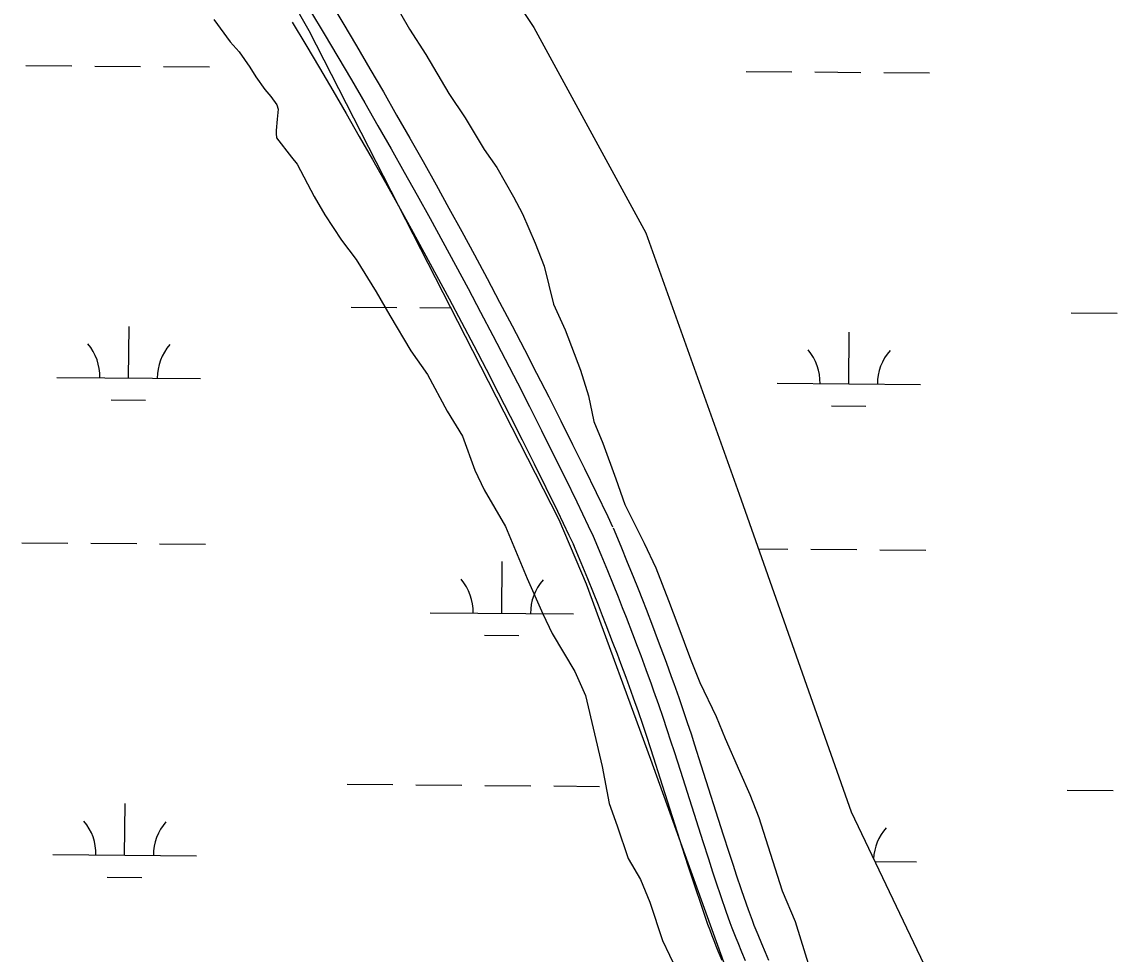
# Model space of a CAD drawing. Extents: x 3271442 to 3309282, y 752266 to 777610.
# Drawn here: x 3298260 to 3299023, y 772785 to 773435 of the extents above; entities that cross this region are included whole.
import ezdxf

# ---------------------------------------------------------------- set-up
doc = ezdxf.new("R2010")
doc.units = 0
for name, color, linetype in [('V-ROAD-CNTR', 7, 'Continuous'), ('V-SITE-VEGE', 7, 'Continuous'), ('V-WETL-SWMP', 7, 'Continuous')]:
    doc.layers.add(name, color=color, linetype=linetype)

msp = doc.modelspace()

# ---------------------------------------------------------------- linework, layer by layer
at = {"layer": 'V-ROAD-CNTR'}
for points in [[(3298474.32, 773450.42), (3298483.86, 773434.5), (3298493.36, 773418.5), (3298502.78, 773402.47), (3298512.14, 773386.39), (3298521.42, 773370.28), (3298530.64, 773354.12), (3298539.79, 773337.92), (3298548.86, 773321.69), (3298557.87, 773305.41), (3298566.8, 773289.1), (3298575.67, 773272.75), (3298584.47, 773256.36), (3298593.19, 773239.93), (3298601.84, 773223.47), (3298610.42, 773206.96), (3298618.93, 773190.43), (3298627.37, 773173.85), (3298635.74, 773157.24), (3298644.04, 773140.59), (3298652.26, 773123.91), (3298660.41, 773107.19), (3298668.49, 773090.44), (3298671.89, 773083.33)], [(3298461.45, 773442.71), (3298470.98, 773426.81), (3298480.44, 773410.88), (3298489.83, 773394.9), (3298499.16, 773378.87), (3298508.41, 773362.81), (3298517.59, 773346.71), (3298526.71, 773330.57), (3298535.75, 773314.4), (3298544.73, 773298.18), (3298553.63, 773281.92), (3298562.47, 773265.63), (3298571.23, 773249.29), (3298579.93, 773232.92), (3298588.55, 773216.52), (3298597.1, 773200.07), (3298605.58, 773183.59), (3298613.99, 773167.07), (3298622.33, 773150.52), (3298630.6, 773133.93), (3298638.79, 773117.3), (3298646.92, 773100.64), (3298654.97, 773083.95), (3298658.36, 773076.85)], [(3298448.59, 773435), (3298458.1, 773419.13), (3298467.53, 773403.25), (3298476.89, 773387.32), (3298486.17, 773371.36), (3298495.4, 773355.35), (3298504.55, 773339.31), (3298513.63, 773323.23), (3298522.64, 773307.1), (3298531.59, 773290.94), (3298540.46, 773274.74), (3298549.27, 773258.51), (3298558, 773242.23), (3298566.66, 773225.92), (3298575.26, 773209.57), (3298583.78, 773193.18), (3298592.23, 773176.76), (3298600.61, 773160.3), (3298608.92, 773143.8), (3298617.16, 773127.27), (3298625.33, 773110.7), (3298633.42, 773094.1), (3298641.45, 773077.45), (3298644.83, 773070.38)], [(3298672.21, 773082.61), (3298677.54, 773069.8), (3298682.16, 773058.54), (3298686.16, 773048.67), (3298689.62, 773040.02), (3298692.63, 773032.44), (3298695.23, 773025.78), (3298699.73, 773014.15), (3298703.06, 773005.39), (3298705.54, 772998.79), (3298709.2, 772988.9), (3298712.8, 772978.99), (3298714.59, 772974), (3298717.96, 772964.37), (3298721.06, 772955.32), (3298723.92, 772946.83), (3298726.56, 772938.87), (3298729, 772931.39), (3298733.51, 772917.4), (3298749.01, 772868.58), (3298752.92, 772856.46), (3298755.88, 772847.39), (3298758.11, 772840.62), (3298761.52, 772830.47), (3298764.98, 772820.38), (3298766.35, 772816.51), (3298767.71, 772812.78), (3298769.06, 772809.17), (3298770.41, 772805.68), (3298771.73, 772802.3), (3298773.04, 772799.06), (3298775.65, 772792.71), (3298778.15, 772786.78), (3298780.55, 772781.22)], [(3298658.36, 773076.85), (3298663.68, 773064.07), (3298668.27, 773052.88), (3298672.25, 773043.07), (3298675.69, 773034.47), (3298678.67, 773026.94), (3298681.25, 773020.34), (3298685.73, 773008.78), (3298689.03, 773000.08), (3298691.48, 772993.55), (3298695.12, 772983.74), (3298698.69, 772973.9), (3298700.45, 772968.99), (3298703.79, 772959.46), (3298706.86, 772950.5), (3298709.69, 772942.08), (3298712.31, 772934.18), (3298714.73, 772926.76), (3298719.22, 772912.83), (3298734.73, 772864.02), (3298738.65, 772851.83), (3298741.62, 772842.71), (3298743.88, 772835.88), (3298747.31, 772825.65), (3298750.82, 772815.45), (3298752.23, 772811.44), (3298753.64, 772807.57), (3298755.04, 772803.84), (3298756.43, 772800.24), (3298757.79, 772796.77), (3298759.14, 772793.41), (3298761.8, 772786.94), (3298764.36, 772780.89)], [(3298644.51, 773071.09), (3298649.81, 773058.35), (3298654.38, 773047.21), (3298658.33, 773037.46), (3298661.75, 773028.92), (3298664.71, 773021.44), (3298667.28, 773014.9), (3298671.72, 773003.41), (3298675, 772994.78), (3298677.43, 772988.31), (3298681.03, 772978.57), (3298684.58, 772968.81), (3298686.31, 772963.98), (3298689.62, 772954.54), (3298692.66, 772945.67), (3298695.46, 772937.33), (3298698.06, 772929.49), (3298700.46, 772922.13), (3298704.94, 772908.26), (3298720.44, 772859.45), (3298724.38, 772847.21), (3298727.37, 772838.03), (3298729.65, 772831.14), (3298733.11, 772820.83), (3298736.65, 772810.51), (3298738.12, 772806.37), (3298739.58, 772802.37), (3298741.02, 772798.51), (3298742.45, 772794.81), (3298743.85, 772791.23), (3298745.24, 772787.77), (3298747.96, 772781.16)]]:
    msp.add_lwpolyline(points, dxfattribs=at)
at = {"layer": 'V-SITE-VEGE'}
for p, q in [((3298518.79, 773450.49), (3298530.32, 773430.15)), ((3298393.96, 773436.78), (3298405.45, 773421.21)), ((3298530.32, 773430.15), (3298541.79, 773412.38)), ((3298405.45, 773421.21), (3298411.66, 773414.43)), ((3298411.66, 773414.43), (3298419, 773403.71)), ((3298541.79, 773412.38), (3298557.73, 773385.27)), ((3298419, 773403.71), (3298423.22, 773396.87)), ((3298423.22, 773396.87), (3298429.5, 773388.1)), ((3298429.5, 773388.1), (3298433.65, 773383.26)), ((3298433.65, 773383.26), (3298437.83, 773377.41)), ((3298557.73, 773385.27), (3298569.19, 773368.36)), ((3298437.83, 773377.41), (3298438.93, 773374.46)), ((3298438.93, 773374.46), (3298438.17, 773367.45)), ((3298438.17, 773367.45), (3298437.44, 773359.45)), ((3298569.19, 773368.36), (3298582.46, 773346.34)), ((3298437.44, 773359.45), (3298437.5, 773357.45)), ((3298437.5, 773357.45), (3298437.6, 773354.47)), ((3298437.6, 773354.47), (3298448.03, 773340.85)), ((3298448.03, 773340.85), (3298452.18, 773336.01)), ((3298582.46, 773346.34), (3298591.27, 773333.66)), ((3298452.18, 773336.01), (3298463.91, 773313.46)), ((3298591.27, 773333.66), (3298602.79, 773313.31)), ((3298463.91, 773313.46), (3298471.32, 773300.74)), ((3298602.79, 773313.31), (3298609.01, 773301.44)), ((3298471.32, 773300.74), (3298482.88, 773283.18)), ((3298609.01, 773301.44), (3298617.97, 773281.05)), ((3298482.88, 773283.18), (3298493.31, 773269.57)), ((3298617.97, 773281.05), (3298624.27, 773264.89)), ((3298493.31, 773269.57), (3298507.02, 773247.09)), ((3298624.27, 773264.89), (3298630.77, 773238.46)), ((3298507.02, 773247.09), (3298516.56, 773230.46)), ((3298630.77, 773238.46), (3298638.82, 773220.63)), ((3298516.56, 773230.46), (3298531.33, 773206.02)), ((3298638.82, 773220.63), (3298649.63, 773192.56)), ((3298531.33, 773206.02), (3298542.86, 773189.45)), ((3298542.86, 773189.45), (3298556.68, 773163.98)), ((3298649.63, 773192.56), (3298655.11, 773174.68)), ((3298655.11, 773174.68), (3298658.88, 773156.76)), ((3298556.68, 773163.98), (3298567.24, 773146.39)), ((3298658.88, 773156.76), (3298665.17, 773141.46)), ((3298567.24, 773146.39), (3298576.01, 773122.74)), ((3298665.17, 773141.46), (3298674.21, 773116.79)), ((3298576.01, 773122.74), (3298582.46, 773109)), ((3298674.21, 773116.79), (3298680.54, 773098.92)), ((3298582.46, 773109), (3298597.27, 773083.56)), ((3298680.54, 773098.92), (3298693.91, 773071.76)), ((3298597.27, 773083.56), (3298612.45, 773047.17)), ((3298693.91, 773071.76), (3298701.95, 773054.78)), ((3298701.95, 773054.78), (3298710.95, 773031.82)), ((3298612.45, 773047.17), (3298623.25, 773022.6)), ((3298710.95, 773031.82), (3298717.27, 773014.81)), ((3298623.25, 773022.6), (3298629.69, 773008.86)), ((3298717.27, 773014.81), (3298726.29, 772991)), ((3298629.69, 773008.86), (3298645.54, 772982.46)), ((3298726.29, 772991), (3298732.59, 772974.84)), ((3298645.54, 772982.46), (3298653.08, 772965.76)), ((3298732.59, 772974.84), (3298744.18, 772951.08)), ((3298653.08, 772965.76), (3298664.71, 772916.28)), ((3298744.18, 772951.08), (3298750.47, 772935.78)), ((3298750.47, 772935.78), (3298760.33, 772912.84)), ((3298664.71, 772916.28), (3298669.56, 772890.52)), ((3298760.33, 772912.84), (3298767.49, 772896.7)), ((3298669.56, 772890.52), (3298675.07, 772874.74)), ((3298767.49, 772896.7), (3298773.8, 772880.54)), ((3298773.8, 772880.54), (3298780.17, 772860.96)), ((3298675.07, 772874.74), (3298682.82, 772852.07)), ((3298780.17, 772860.96), (3298790.19, 772829.45)), ((3298682.82, 772852.07), (3298691.29, 772837.39)), ((3298691.29, 772837.39), (3298697.8, 772821.65)), ((3298790.19, 772829.45), (3298799.16, 772808.21)), ((3298697.8, 772821.65), (3298706.67, 772795.02)), ((3298799.16, 772808.21), (3298809.2, 772775.84)), ((3298706.67, 772795.02), (3298716.33, 772774.4))]:
    msp.add_line(p, q, dxfattribs=at)
at = {"layer": 'V-WETL-SWMP'}
for p, q in [((3298460.52, 773429.02), (3298388.99, 773554.1)), ((3298538.92, 773548.6), (3298616.99, 773431.42)), ((3298574.49, 773205.85), (3298460.52, 773429.02)), ((3298616.99, 773431.42), (3298695.06, 773288.2)), ((3298262.98, 773404.85), (3298294.98, 773404.59)), ((3298310.98, 773404.45), (3298342.98, 773404.19)), ((3298358.98, 773404.06), (3298390.98, 773403.79)), ((3298764.88, 773400.72), (3298796.87, 773400.45)), ((3298812.87, 773400.32), (3298844.87, 773400.06)), ((3298860.87, 773399.92), (3298892.87, 773399.66)), ((3298695.06, 773288.2), (3298760.11, 773105.91)), ((3298489.61, 773236.48), (3298521.6, 773236.21)), ((3298537.6, 773236.08), (3298559.15, 773235.9)), ((3298991.5, 773232.34), (3299023.5, 773232.08)), ((3298334.6, 773187.01), (3298334.9, 773223.01)), ((3298836.49, 773182.88), (3298836.79, 773218.87)), ((3298634.78, 773088.19), (3298574.49, 773205.85)), ((3298284.6, 773187.42), (3298384.6, 773186.6)), ((3298786.49, 773183.29), (3298886.49, 773182.46)), ((3298322.47, 773171.68), (3298346.47, 773171.48)), ((3298824.37, 773167.54), (3298848.36, 773167.35)), ((3298760.11, 773105.91), (3298838.18, 772884.57)), ((3298653.71, 773043.32), (3298634.78, 773088.19)), ((3298260.24, 773072.19), (3298292.24, 773071.92)), ((3298308.24, 773071.79), (3298340.24, 773071.53)), ((3298356.24, 773071.39), (3298388.24, 773071.13)), ((3298773.5, 773067.96), (3298794.13, 773067.79)), ((3298810.13, 773067.66), (3298842.13, 773067.39)), ((3298858.13, 773067.26), (3298890.13, 773067)), ((3298594.7, 773023), (3298594.99, 773059)), ((3298698.62, 772921), (3298653.71, 773043.32)), ((3298544.7, 773023.41), (3298644.69, 773022.59)), ((3298582.57, 773007.67), (3298606.57, 773007.47)), ((3298822.12, 772578.13), (3298698.62, 772921)), ((3298486.87, 772903.81), (3298518.86, 772903.55)), ((3298534.86, 772903.42), (3298566.86, 772903.15)), ((3298582.86, 772903.02), (3298614.86, 772902.76)), ((3298630.86, 772902.63), (3298662.86, 772902.36)), ((3298988.76, 772899.68), (3299020.76, 772899.41)), ((3298331.86, 772854.35), (3298332.16, 772890.34)), ((3298838.18, 772884.57), (3298981.3, 772585.1)), ((3298281.86, 772854.76), (3298381.86, 772853.93)), ((3298854.68, 772850.04), (3298883.75, 772849.8)), ((3298319.73, 772839.01), (3298343.73, 772838.82))]:
    msp.add_line(p, q, dxfattribs=at)
for centre, start, end in [((3298279.36, 773187.94), 358.75626, 40.29991), ((3298389.85, 773187.03), 138.75625, 180.29991), ((3298781.25, 773183.8), 358.75626, 40.29991), ((3298891.74, 773182.89), 138.75625, 180.29991), ((3298539.46, 773023.93), 358.75626, 40.29991), ((3298649.94, 773023.02), 138.75625, 180.29991), ((3298276.62, 772855.28), 358.75626, 40.29991), ((3298387.11, 772854.37), 138.75625, 180.29991), ((3298889, 772850.23), 138.75625, 177.28352)]:
    msp.add_arc(centre, 35.25, start, end, dxfattribs=at)

doc.saveas('drawing.dxf')
